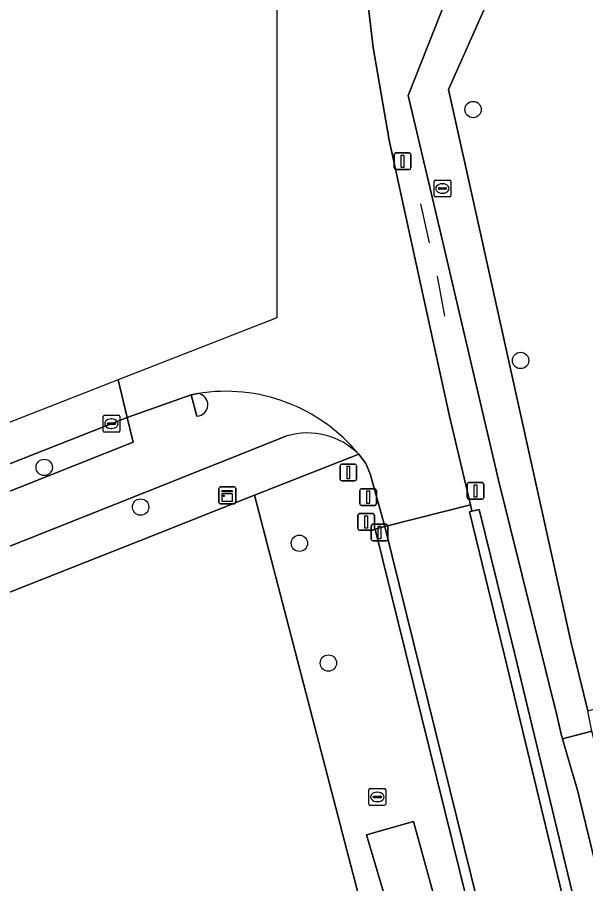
# Model space of a CAD drawing. Extents: x 164494 to 166241, y 382475 to 384495.
# Drawn here: x 164773.8 to 164807.7, y 383564.6 to 383616.4 of the extents above; entities that cross this region are included whole.
import ezdxf

# ---------------------------------------------------------------- set-up
doc = ezdxf.new("R2010")
doc.units = 0
for name, color, linetype in [('IMGEO_Afsluitpaal', 7, 'Continuous'), ('IMGEO_Berm_halfverhard', 7, 'Continuous'), ('IMGEO_Boom', 7, 'Continuous'), ('IMGEO_Erf', 7, 'Continuous'), ('IMGEO_Fietspad_open', 7, 'Continuous'), ('IMGEO_Groenvoorziening', 7, 'Continuous'), ('IMGEO_Hek', 7, 'Continuous'), ('IMGEO_Kast', 7, 'Continuous'), ('IMGEO_Kolk', 7, 'Continuous'), ('IMGEO_Lichtmast', 7, 'Continuous'), ('IMGEO_Rijbaan_lokaal_gesloten', 7, 'Continuous'), ('IMGEO_Rijbaan_lokaal_open', 7, 'Continuous'), ('IMGEO_Rioolput', 7, 'Continuous'), ('IMGEO_Verkeersbordpaal', 7, 'Continuous'), ('IMGEO_Verkeerseiland_open', 7, 'Continuous'), ('IMGEO_Voetpad_open', 7, 'Continuous'), ('IMGEO_Waterloop', 7, 'Continuous')]:
    doc.layers.add(name, color=color, linetype=linetype)

msp = doc.modelspace()

# ---------------------------------------------------------------- linework, layer by layer
at = {"layer": 'IMGEO_Afsluitpaal'}
for p, q in [((164793.032, 383588.794), (164793.032, 383589.594)), ((164793.032, 383589.594), (164793.032, 383588.794)), ((164793.132, 383589.694), (164793.922, 383589.694)), ((164793.922, 383589.694), (164793.132, 383589.694)), ((164794.022, 383589.594), (164794.022, 383588.794)), ((164794.022, 383588.794), (164794.022, 383589.594)), ((164793.922, 383588.694), (164793.132, 383588.694)), ((164793.132, 383588.694), (164793.922, 383588.694)), ((164794.212, 383587.32), (164794.212, 383588.12)), ((164794.212, 383588.12), (164794.212, 383587.32)), ((164794.312, 383588.22), (164795.102, 383588.22)), ((164795.102, 383588.22), (164794.312, 383588.22)), ((164795.202, 383588.12), (164795.202, 383587.32)), ((164795.202, 383587.32), (164795.202, 383588.12)), ((164795.102, 383587.22), (164794.312, 383587.22)), ((164794.312, 383587.22), (164795.102, 383587.22)), ((164794.895, 383585.201), (164794.895, 383586.001)), ((164794.895, 383586.001), (164794.895, 383585.201)), ((164794.995, 383586.101), (164795.785, 383586.101)), ((164795.785, 383586.101), (164794.995, 383586.101)), ((164795.885, 383586.001), (164795.885, 383585.201)), ((164795.885, 383585.201), (164795.885, 383586.001)), ((164795.785, 383585.101), (164794.995, 383585.101)), ((164794.995, 383585.101), (164795.785, 383585.101))]:
    msp.add_line(p, q, dxfattribs=at)
for points in [[(164793.452, 383589.569), (164793.602, 383589.569), (164793.602, 383588.819), (164793.452, 383588.819), (164793.452, 383589.569)], [(164794.632, 383588.095), (164794.782, 383588.095), (164794.782, 383587.345), (164794.632, 383587.345), (164794.632, 383588.095)], [(164795.315, 383585.976), (164795.465, 383585.976), (164795.465, 383585.226), (164795.315, 383585.226), (164795.315, 383585.976)]]:
    msp.add_lwpolyline(points, dxfattribs=at)
for centre, start, end in [((164793.132, 383589.594), 90, 180), ((164793.132, 383589.594), 90, 180), ((164793.922, 383589.594), 0, 90), ((164793.922, 383589.594), 360, 90), ((164793.132, 383588.794), 180, 270), ((164793.132, 383588.794), 180, 270), ((164793.922, 383588.794), 270, 0), ((164793.922, 383588.794), 270, 0), ((164794.312, 383588.12), 90, 180), ((164794.312, 383588.12), 90, 180), ((164795.102, 383588.12), 0, 90), ((164795.102, 383588.12), 360, 90), ((164794.312, 383587.32), 180, 270), ((164794.312, 383587.32), 180, 270), ((164795.102, 383587.32), 270, 0), ((164795.102, 383587.32), 270, 0), ((164794.995, 383586.001), 90, 180), ((164794.995, 383586.001), 90, 180), ((164795.785, 383586.001), 0, 90), ((164795.785, 383586.001), 360, 90), ((164794.995, 383585.201), 180, 270), ((164794.995, 383585.201), 180, 270), ((164795.785, 383585.201), 270, 0), ((164795.785, 383585.201), 270, 0)]:
    msp.add_arc(centre, 0.1, start, end, dxfattribs=at)
at = {"layer": 'IMGEO_Berm_halfverhard'}
msp.add_lwpolyline([(164807.569, 383561.29), (164803.45, 383578.404), (164801.35, 383586.988), (164800.915, 383586.881), (164800.767, 383586.845), (164802.867, 383578.262), (164806.986, 383561.15)], dxfattribs=at)
msp.add_lwpolyline([(164795.714, 383585.957), (164795.132, 383585.81), (164804.322, 383548.589), (164804.751, 383549.355)], close=True, dxfattribs=at)
at = {"layer": 'IMGEO_Boom'}
for centre in [(164800.982, 383610.886), (164803.816, 383595.886), (164775.357, 383589.494), (164781.114, 383587.125), (164790.603, 383584.961), (164792.339, 383577.801)]:
    msp.add_circle(centre, 0.489, dxfattribs=at)
at = {"layer": 'IMGEO_Erf'}
msp.add_lwpolyline([(164802.122, 383533.207), (164800.09, 383541.027), (164787.929, 383587.828), (164781.972, 383585.472), (164705.119, 383555.084), (164637.451, 383528.244), (164634.35, 383526.996), (164634.424, 383526.797), (164639.961, 383511.807), (164640.36, 383510.727), (164642.191, 383505.77), (164643.705, 383500.008), (164645.743, 383492.256), (164646.969, 383488.28), (164655.843, 383454.501)], dxfattribs=at)
at = {"layer": 'IMGEO_Fietspad_open'}
for points in [[(164784.481, 383592.554), (164784.135, 383593.842), (164780.313, 383592.48), (164780.671, 383591.011), (164719.661, 383566.738), (164702.478, 383560.048), (164631.227, 383531.622), (164625.703, 383529.456), (164596.42, 383517.975), (164584.437, 383513.182), (164569.996, 383507.125), (164552.045, 383500), (164543.413, 383496.579), (164543.606, 383493.489), (164560.103, 383500), (164646.896, 383534.434), (164687.901, 383550.873), (164703.453, 383557.247), (164719.416, 383563.358), (164781.378, 383588.002)], [(164781.378, 383588.002), (164789.857, 383591.374)]]:
    msp.add_lwpolyline(points, dxfattribs=at)
for centre, radius, start, end in [((164786.191, 383583.754), 10.292, 39.3929, 99.3006), ((164784.454, 383593.234), 0.681, 272.3081, 83.7246), ((164791.091, 383587.243), 4.311, 44.8935, 106.632)]:
    msp.add_arc(centre, radius, start, end, dxfattribs=at)
at = {"layer": 'IMGEO_Groenvoorziening'}
for points in [[(164802.507, 383588.732), (164799.066, 383603.377), (164797.104, 383611.727), (164802.603, 383625.63), (164809.891, 383633.959), (164816.085, 383639.05), (164826.55, 383646.324), (164839.944, 383654.173), (164848.685, 383658.819), (164880.212, 383674.739), (164883.315, 383676.338), (164927.212, 383699.147), (164948.869, 383710.091), (164959.254, 383715), (164967.401, 383719.255), (164974.258, 383722.561), (164975.932, 383723.273), (164988.541, 383730.218), (164989.337, 383730.508), (164989.808, 383729.478), (164990.822, 383729.992), (164990.205, 383731.628), (164918.162, 383694.89), (164857.491, 383664.27)], [(164927.701, 383691.998), (164811.527, 383631.796), (164804.848, 383624.106), (164799.513, 383612.083), (164801.317, 383603.927), (164806.83, 383579.001), (164807.843, 383574.948), (164907.593, 383602.564)], [(164793.601, 383630.29), (164794.172, 383621.734), (164794.59, 383618.168), (164795.009, 383614.601), (164795.971, 383609.049), (164797.302, 383602.946), (164799.569, 383592.553), (164800.827, 383587.248), (164800.915, 383586.881), (164801.35, 383586.988), (164803.45, 383578.404), (164807.569, 383561.29)], [(164810.506, 383556.655), (164807.217, 383570.206), (164806.67, 383572.089), (164806.328, 383573.265), (164806.242, 383573.56), (164806.006, 383574.598), (164802.507, 383588.732)]]:
    msp.add_lwpolyline(points, dxfattribs=at)
for points in [[(164631.227, 383531.622), (164702.478, 383560.048), (164719.661, 383566.738), (164780.671, 383591.011), (164780.313, 383592.48), (164703.012, 383561.988), (164682.649, 383553.763), (164631.552, 383533.519)], [(164795.714, 383585.957), (164794.823, 383589.12), (164794.565, 383589.729), (164794.145, 383590.286), (164787.929, 383587.828), (164800.09, 383541.027), (164802.025, 383544.484), (164801.482, 383544.354), (164794.622, 383567.538), (164797.42, 383568.332), (164803.327, 383546.811), (164804.322, 383548.589), (164795.132, 383585.81)]]:
    msp.add_lwpolyline(points, close=True, dxfattribs=at)
at = {"layer": 'IMGEO_Hek'}
for points in [[(164797.832, 383605.258), (164798.352, 383602.915)], [(164798.833, 383600.923), (164799.275, 383598.531)]]:
    msp.add_lwpolyline(points, dxfattribs=at)
at = {"layer": 'IMGEO_Kast'}
for p, q in [((164785.798, 383587.402), (164785.798, 383588.243)), ((164785.798, 383588.243), (164785.798, 383587.402)), ((164785.873, 383588.327), (164786.714, 383588.327)), ((164786.714, 383588.327), (164785.873, 383588.327)), ((164786.798, 383588.252), (164786.798, 383587.411)), ((164786.798, 383587.411), (164786.798, 383588.252)), ((164786.723, 383587.327), (164785.882, 383587.327)), ((164785.882, 383587.327), (164786.723, 383587.327))]:
    msp.add_line(p, q, dxfattribs=at)
for points in [[(164785.993, 383588.117), (164786.593, 383588.117), (164786.593, 383588.032), (164785.993, 383588.032), (164785.993, 383588.117)], [(164785.993, 383587.942), (164786.593, 383587.942), (164786.593, 383587.453), (164785.993, 383587.453), (164785.993, 383587.942)]]:
    msp.add_lwpolyline(points, dxfattribs=at)
msp.add_circle((164786.077, 383587.791), 0.0377, dxfattribs=at)
for centre, start, end in [((164785.876, 383588.249), 92.4484, 184.2845), ((164785.876, 383588.249), 92.4484, 184.2845), ((164786.72, 383588.249), 2.4484, 94.2845), ((164786.72, 383588.249), 2.4484, 94.2845), ((164785.876, 383587.405), 182.4484, 274.2845), ((164785.876, 383587.405), 182.4484, 274.2845), ((164786.72, 383587.405), 272.4484, 4.2845), ((164786.72, 383587.405), 272.4484, 4.2845)]:
    msp.add_arc(centre, 0.0779, start, end, dxfattribs=at)
at = {"layer": 'IMGEO_Kolk'}
for p, q in [((164778.872, 383591.683), (164778.872, 383592.535)), ((164778.947, 383592.609), (164779.799, 383592.609)), ((164779.873, 383592.535), (164779.873, 383591.683)), ((164779.131, 383592.103), (164779.131, 383592.115)), ((164779.569, 383592.066), (164779.171, 383592.066)), ((164779.174, 383592.152), (164779.572, 383592.152)), ((164779.36, 383592.389), (164779.385, 383592.389)), ((164779.615, 383592.115), (164779.615, 383592.103)), ((164779.799, 383591.609), (164778.947, 383591.609)), ((164779.383, 383591.829), (164779.358, 383591.829))]:
    msp.add_line(p, q, dxfattribs=at)
for points in [[(164778.872, 383591.683), (164778.872, 383592.535)], [(164778.947, 383592.609), (164779.799, 383592.609)], [(164779.873, 383592.535), (164779.873, 383591.683)], [(164779.799, 383591.609), (164778.947, 383591.609)]]:
    msp.add_lwpolyline(points, dxfattribs=at)
for centre, radius, start, end in [((164778.949, 383592.533), 0.0765, 91.552, 178.448), ((164778.949, 383592.533), 0.0765, 91.552, 178.448), ((164779.797, 383592.533), 0.0765, 1.552, 88.448), ((164779.797, 383592.533), 0.0765, 1.552, 88.448), ((164779.171, 383592.112), 0.0403, 85.8775, 175.7526), ((164779.168, 383592.102), 0.0366, 178.938, 274.7102), ((164779.572, 383592.109), 0.043, 264.8664, 352.4533), ((164779.576, 383592.114), 0.0386, 1.7309, 96.639), ((164778.949, 383591.685), 0.0765, 181.552, 268.448), ((164778.949, 383591.685), 0.0765, 181.552, 268.448), ((164779.797, 383591.685), 0.0765, 271.552, 358.448), ((164779.797, 383591.685), 0.0765, 271.552, 358.448)]:
    msp.add_arc(centre, radius, start, end, dxfattribs=at)
for centre, major_axis, ratio, start_param, end_param in [((164779.359, 383592.109), (-0.387, 0.002), 0.722429, 4.712389, 7.853982), ((164779.384, 383592.109), (-0.39, 0.002), 0.717154, 1.570796, 4.712389)]:
    msp.add_ellipse(centre, major_axis=major_axis, ratio=ratio, start_param=start_param, end_param=end_param, dxfattribs=at)
at = {"layer": 'IMGEO_Lichtmast'}
for p, q in [((164796.273, 383607.393), (164796.273, 383608.193)), ((164796.273, 383608.193), (164796.273, 383607.393)), ((164796.373, 383608.293), (164797.163, 383608.293)), ((164797.163, 383608.293), (164796.373, 383608.293)), ((164797.263, 383608.193), (164797.263, 383607.393)), ((164797.263, 383607.393), (164797.263, 383608.193)), ((164797.163, 383607.293), (164796.373, 383607.293)), ((164796.373, 383607.293), (164797.163, 383607.293)), ((164800.625, 383587.688), (164800.625, 383588.488)), ((164800.625, 383588.488), (164800.625, 383587.688)), ((164800.725, 383588.588), (164801.515, 383588.588)), ((164801.515, 383588.588), (164800.725, 383588.588)), ((164801.615, 383588.488), (164801.615, 383587.688)), ((164801.615, 383587.688), (164801.615, 383588.488)), ((164801.515, 383587.588), (164800.725, 383587.588)), ((164800.725, 383587.588), (164801.515, 383587.588))]:
    msp.add_line(p, q, dxfattribs=at)
for points in [[(164796.693, 383608.168), (164796.843, 383608.168), (164796.843, 383607.418), (164796.693, 383607.418), (164796.693, 383608.168)], [(164801.045, 383588.463), (164801.195, 383588.463), (164801.195, 383587.713), (164801.045, 383587.713), (164801.045, 383588.463)]]:
    msp.add_lwpolyline(points, dxfattribs=at)
for centre, start, end in [((164796.373, 383608.193), 90, 180), ((164796.373, 383608.193), 90, 180), ((164797.163, 383608.193), 0, 90), ((164797.163, 383608.193), 360, 90), ((164796.373, 383607.393), 180, 270), ((164796.373, 383607.393), 180, 270), ((164797.163, 383607.393), 270, 0), ((164797.163, 383607.393), 270, 0), ((164800.725, 383588.488), 90, 180), ((164800.725, 383588.488), 90, 180), ((164801.515, 383588.488), 0, 90), ((164801.515, 383588.488), 360, 90), ((164800.725, 383587.688), 180, 270), ((164800.725, 383587.688), 180, 270), ((164801.515, 383587.688), 270, 0), ((164801.515, 383587.688), 270, 0)]:
    msp.add_arc(centre, 0.1, start, end, dxfattribs=at)
at = {"layer": 'IMGEO_Rijbaan_lokaal_gesloten'}
msp.add_lwpolyline([(164806.986, 383561.15), (164802.867, 383578.262), (164800.767, 383586.845), (164800.915, 383586.881), (164800.827, 383587.248), (164795.714, 383585.957), (164804.751, 383549.355)], dxfattribs=at)
at = {"layer": 'IMGEO_Rijbaan_lokaal_open'}
for points in [[(164794.145, 383590.286), (164794.565, 383589.729), (164794.823, 383589.12), (164795.714, 383585.957), (164800.827, 383587.248), (164799.569, 383592.553), (164797.302, 383602.946), (164795.971, 383609.049), (164795.009, 383614.601), (164794.59, 383618.168), (164789.255, 383618.089), (164789.255, 383598.438), (164779.782, 383594.727)], [(164543.193, 383502.048), (164543.364, 383499.1), (164546.248, 383500), (164554.17, 383502.573), (164563.052, 383506.006), (164577.16, 383511.719), (164598.806, 383520.484), (164624.578, 383530.758), (164631.552, 383533.519), (164682.649, 383553.763), (164703.012, 383561.988), (164780.313, 383592.48), (164779.782, 383594.727), (164779.782, 383594.727), (164543.193, 383502.048)], [(164779.782, 383594.727), (164779.782, 383594.727), (164780.313, 383592.48), (164784.135, 383593.842), (164784.528, 383593.911)]]:
    msp.add_lwpolyline(points, dxfattribs=at)
msp.add_arc((164786.191, 383583.754), 10.292, 39.3929, 99.3006, dxfattribs=at)
at = {"layer": 'IMGEO_Rioolput'}
for p, q in [((164798.651, 383605.74), (164798.651, 383606.592)), ((164798.726, 383606.666), (164799.578, 383606.666)), ((164799.652, 383606.592), (164799.652, 383605.74)), ((164798.91, 383606.16), (164798.91, 383606.172)), ((164799.348, 383606.123), (164798.95, 383606.123)), ((164798.953, 383606.209), (164799.351, 383606.209)), ((164799.139, 383606.446), (164799.164, 383606.446)), ((164799.394, 383606.172), (164799.394, 383606.16)), ((164799.578, 383605.666), (164798.726, 383605.666)), ((164799.162, 383605.886), (164799.137, 383605.886)), ((164794.832, 383570.296), (164795.684, 383570.296)), ((164794.757, 383569.37), (164794.757, 383570.222)), ((164795.016, 383569.79), (164795.016, 383569.802)), ((164795.454, 383569.753), (164795.056, 383569.753)), ((164795.059, 383569.839), (164795.457, 383569.839)), ((164795.245, 383570.076), (164795.27, 383570.076)), ((164795.5, 383569.802), (164795.5, 383569.79)), ((164795.758, 383570.222), (164795.758, 383569.37)), ((164795.684, 383569.296), (164794.832, 383569.296)), ((164795.268, 383569.516), (164795.243, 383569.516))]:
    msp.add_line(p, q, dxfattribs=at)
for points in [[(164798.651, 383605.74), (164798.651, 383606.592)], [(164798.726, 383606.666), (164799.578, 383606.666)], [(164799.652, 383606.592), (164799.652, 383605.74)], [(164799.578, 383605.666), (164798.726, 383605.666)], [(164794.832, 383570.296), (164795.684, 383570.296)], [(164794.757, 383569.37), (164794.757, 383570.222)], [(164795.758, 383570.222), (164795.758, 383569.37)], [(164795.684, 383569.296), (164794.832, 383569.296)]]:
    msp.add_lwpolyline(points, dxfattribs=at)
for centre, radius, start, end in [((164798.728, 383606.59), 0.0765, 91.552, 178.448), ((164798.728, 383606.59), 0.0765, 91.552, 178.448), ((164799.576, 383606.59), 0.0765, 1.552, 88.448), ((164799.576, 383606.59), 0.0765, 1.552, 88.448), ((164798.95, 383606.169), 0.0403, 85.8775, 175.7526), ((164798.947, 383606.159), 0.0366, 178.938, 274.7102), ((164799.351, 383606.166), 0.043, 264.8664, 352.4533), ((164799.355, 383606.171), 0.0386, 1.7309, 96.639), ((164798.728, 383605.742), 0.0765, 181.552, 268.448), ((164798.728, 383605.742), 0.0765, 181.552, 268.448), ((164799.576, 383605.742), 0.0765, 271.552, 358.448), ((164799.576, 383605.742), 0.0765, 271.552, 358.448), ((164794.834, 383570.22), 0.0765, 91.552, 178.448), ((164794.834, 383570.22), 0.0765, 91.552, 178.448), ((164795.682, 383570.22), 0.0765, 1.552, 88.448), ((164795.682, 383570.22), 0.0765, 1.552, 88.448), ((164795.056, 383569.799), 0.0403, 85.8775, 175.7526), ((164795.053, 383569.789), 0.0366, 178.938, 274.7102), ((164795.457, 383569.796), 0.043, 264.8664, 352.4533), ((164795.461, 383569.801), 0.0386, 1.7309, 96.639), ((164794.834, 383569.372), 0.0765, 181.552, 268.448), ((164794.834, 383569.372), 0.0765, 181.552, 268.448), ((164795.682, 383569.372), 0.0765, 271.552, 358.448), ((164795.682, 383569.372), 0.0765, 271.552, 358.448)]:
    msp.add_arc(centre, radius, start, end, dxfattribs=at)
for centre, major_axis, ratio, start_param, end_param in [((164799.138, 383606.166), (-0.387, 0.002), 0.722429, 4.712389, 7.853982), ((164799.163, 383606.166), (-0.39, 0.002), 0.717154, 1.570796, 4.712389), ((164795.244, 383569.796), (-0.387, 0.002), 0.722429, 4.712389, 7.853982), ((164795.269, 383569.796), (-0.39, 0.002), 0.717154, 1.570796, 4.712389)]:
    msp.add_ellipse(centre, major_axis=major_axis, ratio=ratio, start_param=start_param, end_param=end_param, dxfattribs=at)
at = {"layer": 'IMGEO_Verkeersbordpaal'}
for p, q in [((164794.097, 383585.835), (164794.097, 383586.635)), ((164794.097, 383586.635), (164794.097, 383585.835)), ((164794.197, 383586.735), (164794.987, 383586.735)), ((164794.987, 383586.735), (164794.197, 383586.735)), ((164795.087, 383586.635), (164795.087, 383585.835)), ((164795.087, 383585.835), (164795.087, 383586.635)), ((164794.987, 383585.735), (164794.197, 383585.735)), ((164794.197, 383585.735), (164794.987, 383585.735))]:
    msp.add_line(p, q, dxfattribs=at)
msp.add_lwpolyline([(164794.517, 383586.61), (164794.667, 383586.61), (164794.667, 383585.86), (164794.517, 383585.86), (164794.517, 383586.61)], dxfattribs=at)
for centre, start, end in [((164794.197, 383586.635), 90, 180), ((164794.197, 383586.635), 90, 180), ((164794.987, 383586.635), 0, 90), ((164794.987, 383586.635), 360, 90), ((164794.197, 383585.835), 180, 270), ((164794.197, 383585.835), 180, 270), ((164794.987, 383585.835), 270, 0), ((164794.987, 383585.835), 270, 0)]:
    msp.add_arc(centre, 0.1, start, end, dxfattribs=at)
at = {"layer": 'IMGEO_Verkeerseiland_open'}
msp.add_lwpolyline([(164784.528, 383593.911), (164784.135, 383593.842), (164784.481, 383592.554)], dxfattribs=at)
msp.add_arc((164784.454, 383593.234), 0.681, 272.3081, 83.7246, dxfattribs=at)
at = {"layer": 'IMGEO_Voetpad_open'}
for points in [[(164789.857, 383591.374), (164781.378, 383588.002), (164719.416, 383563.358), (164703.453, 383557.247), (164687.901, 383550.873), (164646.896, 383534.434), (164560.103, 383500), (164543.606, 383493.489)], [(164705.119, 383555.084), (164781.972, 383585.472), (164787.929, 383587.828), (164794.145, 383590.286)]]:
    msp.add_lwpolyline(points, dxfattribs=at)
msp.add_arc((164791.091, 383587.243), 4.311, 44.8935, 106.632, dxfattribs=at)
at = {"layer": 'IMGEO_Waterloop'}
msp.add_lwpolyline([(164839.944, 383654.173), (164826.55, 383646.324), (164816.085, 383639.05), (164809.891, 383633.959), (164802.603, 383625.63), (164797.104, 383611.727), (164799.066, 383603.377), (164802.507, 383588.732), (164806.006, 383574.598), (164806.242, 383573.56), (164806.328, 383573.265), (164808.069, 383573.736), (164807.843, 383574.948), (164806.83, 383579.001), (164801.317, 383603.927), (164799.513, 383612.083), (164804.848, 383624.106), (164811.527, 383631.796), (164817.851, 383637.077), (164828.266, 383644.181), (164840.2, 383651.692)], dxfattribs=at)
for points in [[(164808.479, 383572.186), (164808.069, 383573.736), (164806.328, 383573.265), (164806.67, 383572.089), (164807.217, 383570.206), (164810.506, 383556.655), (164816.038, 383532.675), (164821.677, 383509.812), (164824.708, 383500), (164825.464, 383497.549), (164826.994, 383498.067), (164826.418, 383500), (164823.417, 383510.069), (164817.843, 383532.831), (164808.728, 383571.245)], [(164801.482, 383544.354), (164802.025, 383544.484), (164803.327, 383546.811), (164797.42, 383568.332), (164794.622, 383567.538)]]:
    msp.add_lwpolyline(points, close=True, dxfattribs=at)

doc.saveas('drawing.dxf')
